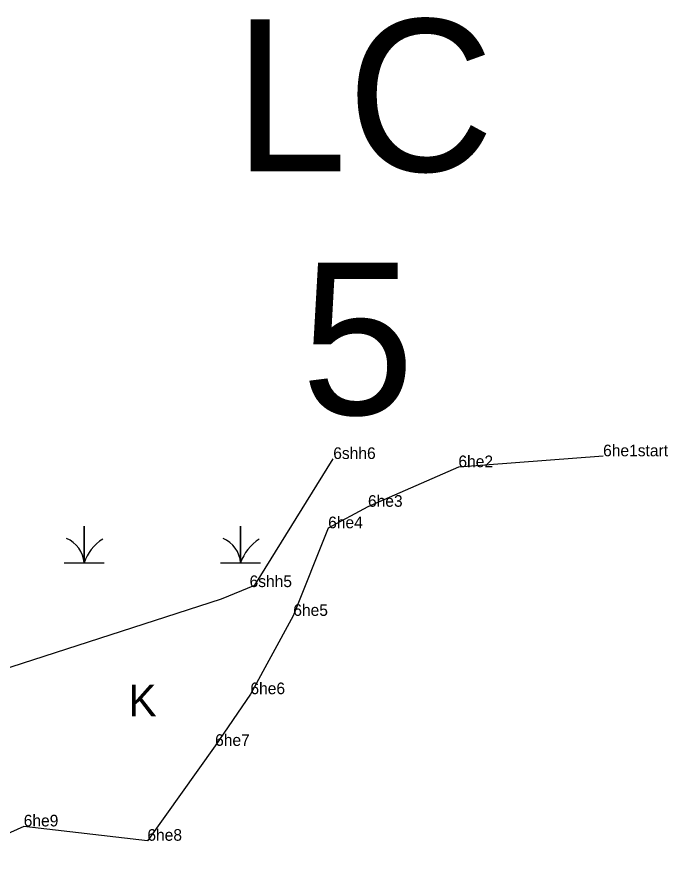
# Model space of a CAD drawing. Extents: x 2072529 to 2268796, y 436423 to 470397.
# Drawn here: x 2143455 to 2143734.6, y 445206 to 445572.9 of the extents above; entities that cross this region are included whole.
import ezdxf

# ---------------------------------------------------------------- set-up
doc = ezdxf.new("R2010")
doc.units = 0
for name, color, linetype in [('Default', 7, 'Continuous'), ('Exist Environmental Wetland Boundary', 7, 'Continuous'), ('Exist Environmental Wetland Boundary Cogo Comment', 7, 'Continuous'), ('Exist Environmental Wetland Boundary Cogo Point CELL', 7, 'Continuous'), ('Exist Hydro Jurisdictional Stream or Body of Water NEU Mitigable', 7, 'Continuous'), ('Exist Hydro Jurisdictional Stream or Body of Water NEU Mitigable Cogo Comment', 7, 'Continuous'), ('Exist Hydro Swamp or Marsh', 7, 'Continuous')]:
    doc.layers.add(name, color=color, linetype=linetype)

msp = doc.modelspace()

# ---------------------------------------------------------------- linework, layer by layer
at = {"layer": 'Exist Environmental Wetland Boundary'}
msp.add_lwpolyline([(2143706.77, 445384.16), (2143644.61, 445379.48), (2143605.77, 445362.46), (2143588.66, 445353.24), (2143573.69, 445315.58), (2143555.26, 445281.92), (2143540.1, 445259.71), (2143511, 445218.93), (2143457.89, 445225.1), (2143433.85, 445214.28), (2143410.64, 445205.98), (2143368.08, 445223.6), (2143336.63, 445229.08), (2143295.51, 445208.34), (2143285.44, 445211.82), (2143248.04, 445226.12), (2143209.5, 445227.17), (2143170, 445238.52), (2143166.1, 445275.74), (2143149.4, 445281.12)], dxfattribs=at)
at = {"layer": 'Exist Environmental Wetland Boundary Cogo Point CELL'}
for p, q in [((2143706.77, 445384.16), (2143706.77, 445384.16)), ((2143706.77, 445384.16), (2143706.77, 445384.16)), ((2143706.77, 445384.16), (2143706.77, 445384.16)), ((2143706.77, 445384.16), (2143706.77, 445384.16)), ((2143706.77, 445384.16), (2143706.77, 445384.16)), ((2143706.77, 445384.16), (2143706.77, 445384.16)), ((2143706.77, 445384.16), (2143706.77, 445384.16)), ((2143706.77, 445384.16), (2143706.77, 445384.16)), ((2143706.77, 445384.16), (2143706.77, 445384.16)), ((2143706.77, 445384.16), (2143706.77, 445384.16)), ((2143706.77, 445384.16), (2143706.77, 445384.16)), ((2143706.77, 445384.16), (2143706.77, 445384.16)), ((2143706.77, 445384.16), (2143706.77, 445384.16)), ((2143706.77, 445384.16), (2143706.77, 445384.16)), ((2143644.61, 445379.48), (2143644.61, 445379.48)), ((2143644.61, 445379.48), (2143644.61, 445379.48)), ((2143644.61, 445379.48), (2143644.61, 445379.48)), ((2143644.61, 445379.48), (2143644.61, 445379.48)), ((2143644.61, 445379.48), (2143644.61, 445379.48)), ((2143644.61, 445379.48), (2143644.61, 445379.48)), ((2143644.61, 445379.48), (2143644.61, 445379.48)), ((2143644.61, 445379.48), (2143644.61, 445379.48)), ((2143644.61, 445379.48), (2143644.61, 445379.48)), ((2143644.61, 445379.48), (2143644.61, 445379.48)), ((2143644.61, 445379.48), (2143644.61, 445379.48)), ((2143644.61, 445379.48), (2143644.61, 445379.48)), ((2143644.61, 445379.48), (2143644.61, 445379.48)), ((2143644.61, 445379.48), (2143644.61, 445379.48)), ((2143605.77, 445362.46), (2143605.77, 445362.46)), ((2143605.77, 445362.46), (2143605.77, 445362.46)), ((2143605.77, 445362.46), (2143605.77, 445362.46)), ((2143605.77, 445362.46), (2143605.77, 445362.46)), ((2143605.77, 445362.46), (2143605.77, 445362.46)), ((2143605.77, 445362.46), (2143605.77, 445362.46)), ((2143605.77, 445362.46), (2143605.77, 445362.46)), ((2143605.77, 445362.46), (2143605.77, 445362.46)), ((2143605.77, 445362.46), (2143605.77, 445362.46)), ((2143605.77, 445362.46), (2143605.77, 445362.46)), ((2143605.77, 445362.46), (2143605.77, 445362.46)), ((2143605.77, 445362.46), (2143605.77, 445362.46)), ((2143605.77, 445362.46), (2143605.77, 445362.46)), ((2143605.77, 445362.46), (2143605.77, 445362.46)), ((2143588.66, 445353.24), (2143588.66, 445353.24)), ((2143588.66, 445353.24), (2143588.66, 445353.24)), ((2143588.66, 445353.24), (2143588.66, 445353.24)), ((2143588.66, 445353.24), (2143588.66, 445353.24)), ((2143588.66, 445353.24), (2143588.66, 445353.24)), ((2143588.66, 445353.24), (2143588.66, 445353.24)), ((2143588.66, 445353.24), (2143588.66, 445353.24)), ((2143588.66, 445353.24), (2143588.66, 445353.24)), ((2143588.66, 445353.24), (2143588.66, 445353.24)), ((2143588.66, 445353.24), (2143588.66, 445353.24)), ((2143588.66, 445353.24), (2143588.66, 445353.24)), ((2143588.66, 445353.24), (2143588.66, 445353.24)), ((2143588.66, 445353.24), (2143588.66, 445353.24)), ((2143588.66, 445353.24), (2143588.66, 445353.24)), ((2143573.69, 445315.58), (2143573.69, 445315.58)), ((2143573.69, 445315.58), (2143573.69, 445315.58)), ((2143573.69, 445315.58), (2143573.69, 445315.58)), ((2143573.69, 445315.58), (2143573.69, 445315.58)), ((2143573.69, 445315.58), (2143573.69, 445315.58)), ((2143573.69, 445315.58), (2143573.69, 445315.58)), ((2143573.69, 445315.58), (2143573.69, 445315.58)), ((2143573.69, 445315.58), (2143573.69, 445315.58)), ((2143573.69, 445315.58), (2143573.69, 445315.58)), ((2143573.69, 445315.58), (2143573.69, 445315.58)), ((2143573.69, 445315.58), (2143573.69, 445315.58)), ((2143573.69, 445315.58), (2143573.69, 445315.58)), ((2143573.69, 445315.58), (2143573.69, 445315.58)), ((2143573.69, 445315.58), (2143573.69, 445315.58)), ((2143555.26, 445281.92), (2143555.26, 445281.92)), ((2143555.26, 445281.92), (2143555.26, 445281.92)), ((2143555.26, 445281.92), (2143555.26, 445281.92)), ((2143555.26, 445281.92), (2143555.26, 445281.92)), ((2143555.26, 445281.92), (2143555.26, 445281.92)), ((2143555.26, 445281.92), (2143555.26, 445281.92)), ((2143555.26, 445281.92), (2143555.26, 445281.92)), ((2143555.26, 445281.92), (2143555.26, 445281.92)), ((2143555.26, 445281.92), (2143555.26, 445281.92)), ((2143555.26, 445281.92), (2143555.26, 445281.92)), ((2143555.26, 445281.92), (2143555.26, 445281.92)), ((2143555.26, 445281.92), (2143555.26, 445281.92)), ((2143555.26, 445281.92), (2143555.26, 445281.92)), ((2143555.26, 445281.92), (2143555.26, 445281.92)), ((2143540.1, 445259.71), (2143540.1, 445259.71)), ((2143540.1, 445259.71), (2143540.1, 445259.71)), ((2143540.1, 445259.71), (2143540.1, 445259.71)), ((2143540.1, 445259.71), (2143540.1, 445259.71)), ((2143540.1, 445259.71), (2143540.1, 445259.71)), ((2143540.1, 445259.71), (2143540.1, 445259.71)), ((2143540.1, 445259.71), (2143540.1, 445259.71)), ((2143540.1, 445259.71), (2143540.1, 445259.71)), ((2143540.1, 445259.71), (2143540.1, 445259.71)), ((2143540.1, 445259.71), (2143540.1, 445259.71)), ((2143540.1, 445259.71), (2143540.1, 445259.71)), ((2143540.1, 445259.71), (2143540.1, 445259.71)), ((2143540.1, 445259.71), (2143540.1, 445259.71)), ((2143540.1, 445259.71), (2143540.1, 445259.71)), ((2143457.89, 445225.1), (2143457.89, 445225.1)), ((2143457.89, 445225.1), (2143457.89, 445225.1)), ((2143457.89, 445225.1), (2143457.89, 445225.1)), ((2143457.89, 445225.1), (2143457.89, 445225.1)), ((2143457.89, 445225.1), (2143457.89, 445225.1)), ((2143457.89, 445225.1), (2143457.89, 445225.1)), ((2143457.89, 445225.1), (2143457.89, 445225.1)), ((2143457.89, 445225.1), (2143457.89, 445225.1)), ((2143457.89, 445225.1), (2143457.89, 445225.1)), ((2143457.89, 445225.1), (2143457.89, 445225.1)), ((2143457.89, 445225.1), (2143457.89, 445225.1)), ((2143457.89, 445225.1), (2143457.89, 445225.1)), ((2143457.89, 445225.1), (2143457.89, 445225.1)), ((2143457.89, 445225.1), (2143457.89, 445225.1)), ((2143511, 445218.93), (2143511, 445218.93)), ((2143511, 445218.93), (2143511, 445218.93)), ((2143511, 445218.93), (2143511, 445218.93)), ((2143511, 445218.93), (2143511, 445218.93)), ((2143511, 445218.93), (2143511, 445218.93)), ((2143511, 445218.93), (2143511, 445218.93)), ((2143511, 445218.93), (2143511, 445218.93)), ((2143511, 445218.93), (2143511, 445218.93)), ((2143511, 445218.93), (2143511, 445218.93)), ((2143511, 445218.93), (2143511, 445218.93)), ((2143511, 445218.93), (2143511, 445218.93)), ((2143511, 445218.93), (2143511, 445218.93)), ((2143511, 445218.93), (2143511, 445218.93)), ((2143511, 445218.93), (2143511, 445218.93))]:
    msp.add_line(p, q, dxfattribs=at)
at = {"layer": 'Exist Hydro Jurisdictional Stream or Body of Water NEU Mitigable'}
for points in [[(2143149.4, 445281.12), (2143319.08, 445281.18), (2143366.42, 445273.9), (2143433.31, 445287.58), (2143542.89, 445322.88), (2143557.15, 445328.83), (2143557.15, 445328.83), (2143590.85, 445383)], [(2143554.9, 445327.95), (2143554.9, 445327.95)], [(2143554.9, 445327.95), (2143554.9, 445327.95), (2143554.9, 445327.95)]]:
    msp.add_lwpolyline(points, dxfattribs=at)
at = {"layer": 'Exist Hydro Swamp or Marsh'}
for points in [[(2143475.2, 445338.37), (2143483.8, 445338.37), (2143483.8, 445354.15), (2143483.8, 445338.37), (2143492.4, 445338.37)], [(2143542.45, 445338.37), (2143551.05, 445338.37), (2143551.05, 445354.15), (2143551.05, 445338.37), (2143559.65, 445338.37)]]:
    msp.add_lwpolyline(points, dxfattribs=at)
for centre, radius, start, end in [((2143471.54, 445337.49), 12.3, 4.1403, 67.535), ((2143538.79, 445337.49), 12.3, 4.1403, 67.535), ((2143502.04, 445332.31), 19.22, 122.1274, 161.6222), ((2143569.29, 445332.31), 19.22, 122.1274, 161.6222)]:
    msp.add_arc(centre, radius, start, end, dxfattribs=at)

# ---------------------------------------------------------------- texts
at = {"layer": 'Default'}
for s, p in [('LC', (2143548.21, 445506.6)), ('5', (2143577.06, 445402.05))]:
    msp.add_text(s, height=65.34, dxfattribs=at).set_placement(p)
at = {"layer": 'Exist Environmental Wetland Boundary Cogo Comment'}
for s, p in [('6he1start', (2143706.77, 445384.16)), ('6he2', (2143644.61, 445379.48)), ('6he3', (2143605.77, 445362.46)), ('6he4', (2143588.66, 445353.24)), ('6he5', (2143573.69, 445315.58)), ('6he6', (2143555.26, 445281.92)), ('6he7', (2143540.1, 445259.71)), ('6he9', (2143457.89, 445225.1)), ('6he8', (2143511, 445218.93))]:
    msp.add_text(s, height=5, dxfattribs=at).set_placement(p)
at = {"layer": 'Exist Hydro Jurisdictional Stream or Body of Water NEU Mitigable Cogo Comment'}
for s, p in [('6shh6', (2143590.85, 445383)), ('6shh5', (2143554.9, 445327.95))]:
    msp.add_text(s, height=5, dxfattribs=at).set_placement(p)
at = {"layer": 'Exist Hydro Swamp or Marsh'}
msp.add_text('K', height=13.6, dxfattribs=at).set_placement((2143502.85, 445272.44))

doc.saveas('drawing.dxf')
